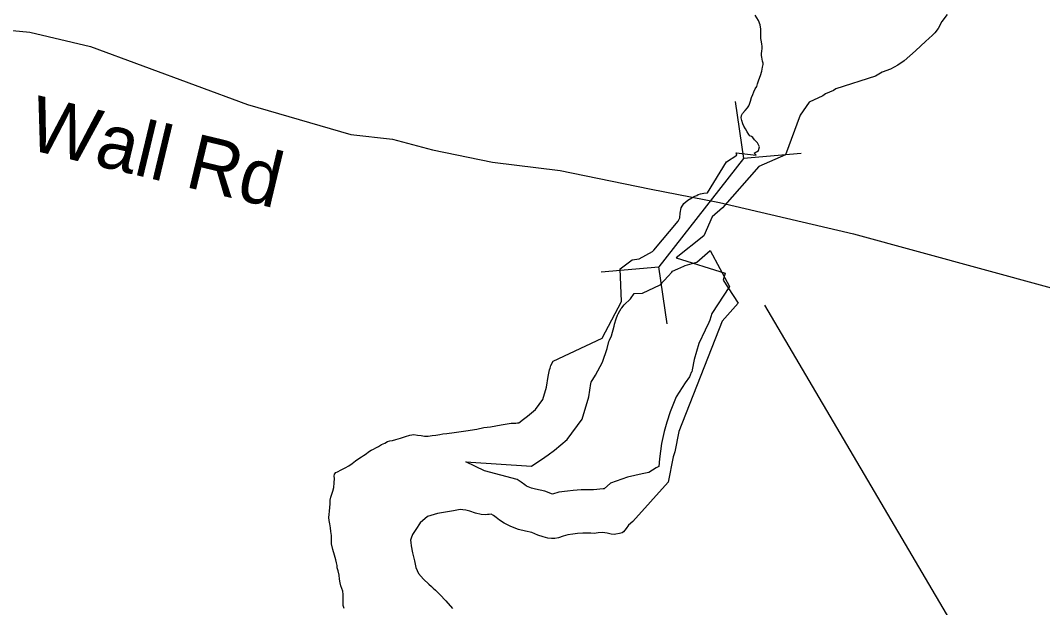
# Model space of a CAD drawing. Extents: x 1662474 to 1856135, y 779280 to 917889.
# Drawn here: x 1741603 to 1743374, y 801061 to 802077 of the extents above; entities that cross this region are included whole.
import ezdxf

# ---------------------------------------------------------------- set-up
doc = ezdxf.new("R2010")
doc.units = 0
for name, color, linetype in [('Exist Hydrographic Lake Shore', 7, 'Continuous'), ('Exist Road Secondary Structure Culvert CELL', 7, 'Continuous'), ('Exist Road Secondary Type 51 Attributed', 7, 'Continuous'), ('Exist Road Secondary Type 51 Label', 7, 'Continuous'), ('Exist Vertical Profile Horizontal Axis Label Major', 7, 'Continuous'), ('Old_Level_44', 7, 'Continuous')]:
    doc.layers.add(name, color=color, linetype=linetype)

msp = doc.modelspace()

# ---------------------------------------------------------------- linework, layer by layer
at = {"layer": 'Exist Hydrographic Lake Shore'}
msp.add_line((1742453.2, 801379.8), (1742461.6, 801380.2), dxfattribs=at)
for points in [[(1743208.9, 802087.6), (1743199.6, 802075.5), (1743193.4, 802063.4), (1743187.6, 802056.1), (1743182.6, 802051.6), (1743177.6, 802046.9), (1743171.6, 802040.9), (1743163.2, 802033.2), (1743153.8, 802024.9), (1743144, 802015.9), (1743134.1, 802007.6), (1743123.2, 801999.7), (1743110.8, 801992.9), (1743096, 801987.9), (1743084.5, 801980.8), (1743015.7, 801958.9), (1743011.6, 801956.2), (1742998, 801950.3), (1742993.5, 801946.6), (1742969.5, 801935.8), (1742953.9, 801913.2), (1742928.6, 801844.7), (1742882.7, 801824.4), (1742819.7, 801752.7)], [(1742877.9, 801844.3), (1742876.1, 801846.1), (1742874.2, 801847.7), (1742877.4, 801849.2), (1742879.5, 801850.3), (1742881.9, 801852.2), (1742883.6, 801858.8), (1742880, 801865.3), (1742874.8, 801870.8), (1742872.1, 801874.5), (1742869.5, 801876.3), (1742867.1, 801877.6), (1742865.2, 801880), (1742862.4, 801884.4), (1742859.2, 801889.7), (1742856.6, 801894.4), (1742854.8, 801898.6), (1742853.2, 801903.9), (1742851.9, 801908.9), (1742852.5, 801913.1), (1742854.2, 801916.5), (1742858.8, 801921.2), (1742862.6, 801925.9), (1742865.2, 801929.3), (1742866.4, 801932.5), (1742867.9, 801937.4), (1742870, 801944), (1742872.1, 801949.2), (1742874, 801954), (1742876.4, 801958.8), (1742878.8, 801962.9), (1742880.2, 801967.9), (1742882.6, 801974.5), (1742885.5, 801982.1), (1742887.9, 801989.7), (1742889.1, 801996.8), (1742890, 802001), (1742890, 802003.4), (1742889.1, 802007), (1742888.4, 802010.4), (1742887.6, 802014.1), (1742887.4, 802017), (1742887.4, 802020.1), (1742887.9, 802024.3), (1742888.4, 802029.1), (1742888.4, 802032.8), (1742887.9, 802036.4), (1742886.9, 802040.4), (1742886, 802046.1), (1742886, 802054), (1742886, 802062.1), (1742885, 802070), (1742882.1, 802077.1), (1742876.1, 802086.8)], [(1742461.6, 801380.2), (1742464, 801380.8), (1742466.4, 801380.8), (1742468.8, 801382.4), (1742472.6, 801385.2), (1742481.6, 801392.1), (1742495.5, 801403.6), (1742508.1, 801420.9), (1742514.6, 801442.2), (1742517.2, 801460.6), (1742518.9, 801469.5), (1742519.9, 801472.1), (1742520.8, 801475.2), (1742522, 801479.8), (1742526, 801487.1), (1742610.9, 801527), (1742644.4, 801590.5), (1742642.1, 801647), (1742663.1, 801663.1), (1742675.2, 801664.7), (1742698.1, 801677.3), (1742700.5, 801679.7), (1742742.8, 801730.1), (1742745.4, 801735.6), (1742745.9, 801743.8), (1742747.8, 801752.7), (1742752.8, 801760.3), (1742759.5, 801766.1), (1742766.4, 801770.2), (1742771.6, 801773.2), (1742774.8, 801774.5), (1742777.4, 801776.1), (1742781.6, 801777.1), (1742787.1, 801778.4), (1742793.6, 801778.7), (1742826.3, 801832.8), (1742844.2, 801844.4), (1742843.5, 801848.1), (1742877.9, 801844.3)], [(1742819.7, 801752.7), (1742801.4, 801737.4), (1742787.3, 801704.2), (1742739.3, 801666.6), (1742823.9, 801639.9), (1742820.8, 801627.6), (1742846.4, 801587.6), (1742818.8, 801556.8), (1742743.6, 801365.5), (1742737.1, 801330.6), (1742733.9, 801321.9), (1742725.3, 801277.9), (1742664, 801209.9), (1742656.6, 801203.6), (1742652.5, 801197.6), (1742647.8, 801192.1), (1742645.6, 801190.2), (1742641.1, 801188.9), (1742634.9, 801187.6), (1742632, 801187.1), (1742626.5, 801187.9), (1742619.6, 801189.7), (1742611.5, 801190.8), (1742603.9, 801190), (1742597.4, 801189.2), (1742591.5, 801189.7), (1742585.5, 801189.7), (1742577.6, 801189.7), (1742568.5, 801188.9), (1742560.4, 801187.9), (1742551.6, 801186.8), (1742543.2, 801184.2), (1742535.1, 801181.6), (1742528.9, 801180.5), (1742523.4, 801180), (1742516.8, 801180.8), (1742508.9, 801182.9), (1742499.8, 801186.1), (1742489.2, 801190.5), (1742477.9, 801192.9), (1742466.1, 801196), (1742452.8, 801200.8), (1742441.1, 801206.8), (1742433.2, 801212.3), (1742427.2, 801216.8), (1742422.8, 801219.9), (1742418.9, 801222.2), (1742414.9, 801221.8), (1742412, 801222), (1742408.4, 801221.2), (1742401.5, 801222)], [(1742393.9, 801369.5), (1742406, 801372.4), (1742417.5, 801373.9), (1742435.9, 801376.9), (1742453.2, 801379.8)], [(1742163.8, 801059.2), (1742162.4, 801064.5), (1742161.9, 801068.7), (1742161.9, 801072.9), (1742162.4, 801077.6), (1742162.4, 801083.1), (1742161.4, 801088.9), (1742160.1, 801093.6), (1742158, 801098.1), (1742156.9, 801103.6), (1742156.1, 801109.9), (1742155.4, 801117), (1742153.5, 801124.1), (1742151.9, 801129.6), (1742151.6, 801133.6), (1742150.6, 801138), (1742149.6, 801143.2), (1742147.2, 801151.6), (1742144.4, 801161.4), (1742142, 801170.8), (1742141.8, 801178.4), (1742141.8, 801185.2), (1742140.6, 801192.3), (1742140.1, 801198.9), (1742138.8, 801205.4), (1742138, 801211.5), (1742137.2, 801216.8), (1742138, 801222), (1742138.2, 801227.5), (1742138.8, 801234.1), (1742139.4, 801240.4), (1742139.6, 801246.4), (1742140.6, 801251.9), (1742142.5, 801256.9), (1742144.4, 801262.4), (1742145.9, 801268.7), (1742146.6, 801276.9), (1742147, 801283.9), (1742146.6, 801288.1), (1742147.2, 801291.8), (1742149.2, 801294.4), (1742152.5, 801295.8), (1742158.8, 801299.2), (1742165.6, 801302.6), (1742171.9, 801306.2), (1742177.6, 801310.4), (1742183.8, 801314.9), (1742189.2, 801318.8), (1742193.9, 801321.8), (1742197.6, 801324.1), (1742202, 801327), (1742206.2, 801330.4), (1742210.8, 801333.2), (1742214.6, 801335.1), (1742218.9, 801337.2), (1742223.4, 801339.6), (1742228.6, 801343), (1742234.1, 801345.6), (1742238.8, 801348), (1742243.2, 801349.3), (1742247.8, 801350.1), (1742253.5, 801351.6), (1742261.6, 801353.8), (1742270, 801357.2), (1742277.9, 801359.2), (1742284.8, 801360.3), (1742291.2, 801359.5), (1742297.4, 801358.8), (1742303.4, 801357.4), (1742309.6, 801357.7), (1742316.5, 801358.8), (1742322.8, 801359.5), (1742329.4, 801360.3), (1742335.1, 801361.4), (1742342, 801361.9), (1742354.5, 801364), (1742374.5, 801366.6), (1742393.9, 801369.5)], [(1742369.5, 801230.1), (1742364.8, 801230.4), (1742359.2, 801229.6), (1742353.2, 801228.3), (1742342.8, 801226.4), (1742325.6, 801223.8), (1742308.1, 801218.1), (1742295.8, 801207.6), (1742287.9, 801196), (1742282.6, 801187.1), (1742279.8, 801180.8), (1742278.8, 801177.6), (1742279.2, 801173.4), (1742280.2, 801167.7), (1742282.6, 801155.6), (1742285.5, 801141.7), (1742287.9, 801129.9), (1742292.9, 801119.9), (1742301.5, 801109.7), (1742310.8, 801101.2), (1742315.1, 801097.1), (1742318.4, 801094.4), (1742322.2, 801090.8), (1742329.4, 801083.1), (1742339.9, 801072.1), (1742351.6, 801059.2)], [(1742401.5, 801222), (1742391.5, 801224.4), (1742381.4, 801227.5), (1742374.5, 801229.1), (1742369.5, 801230.1)]]:
    msp.add_lwpolyline(points, dxfattribs=at)
at = {"layer": 'Exist Road Secondary Structure Culvert CELL'}
for p, q in [((1742841.5, 801937), (1742856.1, 801838.1)), ((1742856.1, 801838.1), (1742709, 801650.9)), ((1742955.6, 801847.3), (1742856.1, 801838.1)), ((1742609.5, 801641.8), (1742709, 801650.9)), ((1742723.6, 801552.1), (1742709, 801650.9))]:
    msp.add_line(p, q, dxfattribs=at)
at = {"layer": 'Exist Road Secondary Type 51 Attributed'}
for points in [[(1742814.5, 801761.9), (1743046.6, 801707.7), (1743495, 801585.7), (1743640, 801539.6), (1743750.5, 801491.8), (1743875.8, 801440.6), (1743953.3, 801417.6), (1744022.6, 801406.2), (1744131.9, 801406.2), (1744547.4, 801431.4), (1744640.5, 801450.9), (1744901.5, 801478), (1745045, 801501.1), (1745440.9, 801584.1), (1745697.8, 801645.2), (1746333.7, 801810.3), (1746659.8, 801921.5), (1746742.8, 801963.9), (1746821.9, 802027.7), (1746927.7, 802137.1), (1746998, 802232.4), (1747054.5, 802295.9), (1747069.3, 802318.4)], [(1741032.7, 802067.2), (1741300.9, 802067.3), (1741409.5, 802063.8), (1741478.8, 802067.1), (1741546.4, 802063.8), (1741618.9, 802057.2), (1741724.4, 802032.5), (1741996.4, 801931.9), (1742175.3, 801880), (1742247.8, 801871.7), (1742317.1, 801853.6), (1742420.9, 801832.2), (1742538, 801817.3), (1742692.9, 801786), (1742814.5, 801761.9)]]:
    msp.add_lwpolyline(points, dxfattribs=at)
at = {"layer": 'Exist Vertical Profile Horizontal Axis Label Major'}
msp.add_line((1742892.2, 801584.3), (1744325.8, 799153.4), dxfattribs=at)
at = {"layer": 'Old_Level_44'}
for points in [[(1742374.6, 801313.2), (1742488.8, 801305.8), (1742511.7, 801320.9), (1742517.6, 801325.2), (1742528.3, 801333.3), (1742550.6, 801351.9), (1742576.2, 801386.9), (1742588, 801425.8), (1742591.3, 801448.5), (1742591.5, 801449.9), (1742591.8, 801451), (1742599.2, 801463.1), (1742611.4, 801485.7), (1742619.6, 801509.4), (1742622.8, 801521.7), (1742623.5, 801523.8), (1742627, 801531.1), (1742631.8, 801547.9), (1742632.1, 801551), (1742632.3, 801551.7), (1742635.1, 801560.5), (1742637.6, 801567), (1742638.7, 801569.5), (1742641.8, 801574.4), (1742644, 801578.5), (1742644.9, 801579.7), (1742649.1, 801584.8), (1742660.1, 801595.6), (1742666.3, 801604.3), (1742681, 801605.3), (1742711.6, 801619.7), (1742725.5, 801634.8), (1742731.6, 801641.6), (1742732.8, 801643.2), (1742742.4, 801647.3), (1742752.6, 801652.1), (1742755, 801653.3), (1742775.1, 801659.1), (1742798.2, 801678.8), (1742831.8, 801616.8)], [(1742831.8, 801616.8), (1742801.3, 801569.7), (1742797.3, 801558.1), (1742795.7, 801554.2), (1742789.3, 801541.1), (1742778.8, 801517.7), (1742770.7, 801490.5), (1742766.9, 801472.5), (1742766.1, 801468.8), (1742765.5, 801467.5), (1742763.7, 801462.9), (1742762.2, 801460.1), (1742754.6, 801449.7), (1742739.1, 801425.6), (1742729, 801399.7), (1742723.3, 801381.5), (1742718.2, 801365.8), (1742713.7, 801344.6), (1742710.1, 801318.5), (1742709.2, 801305.1), (1742704.7, 801302.7), (1742691.9, 801294.6), (1742680.3, 801292.5), (1742654.7, 801286.3), (1742625.7, 801275.9), (1742614.2, 801266), (1742612.7, 801266.2), (1742595.9, 801264.6), (1742594.7, 801264.7), (1742585.5, 801264.7), (1742574.5, 801264.7), (1742560.6, 801263.5), (1742551, 801262.3), (1742535.8, 801260.4), (1742524.7, 801257), (1742511.7, 801262.4), (1742495.2, 801265.9), (1742488.3, 801267.7), (1742482.6, 801269.7), (1742480.1, 801271), (1742477.2, 801273.1), (1742470.9, 801277.7), (1742463.8, 801282.7), (1742406.9, 801297.7), (1742374.6, 801313.2)]]:
    msp.add_lwpolyline(points, dxfattribs=at)

# ---------------------------------------------------------------- texts
at = {"layer": 'Exist Road Secondary Type 51 Label'}
msp.add_text('Wall Rd', height=95, rotation=346.5185, dxfattribs=at).set_placement((1741611.2, 801855.6))

doc.saveas('drawing.dxf')
